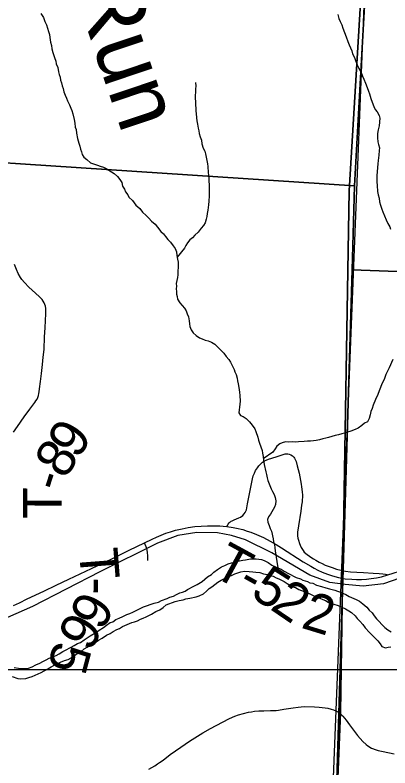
# Model space of a CAD drawing. Extents: x -3.3 to 34, y 0 to 56.8.
# Drawn here: x 1.206 to 1.758, y 30.716 to 31.825 of the extents above; entities that cross this region are included whole.
import ezdxf

# ---------------------------------------------------------------- set-up
doc = ezdxf.new("R2010")
doc.units = 0
for name, color, linetype in [('GM_X_Corporation', 7, 'Continuous'), ('GM_X_Major_River', 7, 'Continuous'), ('GM_X_Rail_Line', 7, 'Continuous'), ('GM_X_State_Route', 7, 'Continuous'), ('GM_X_Township_Road', 7, 'Continuous'), ('GM_X_Township_Road_Text', 7, 'Continuous'), ('GT_Project_Cells', 7, 'Continuous'), ('GT_Project_Soil_Layers', 7, 'Continuous'), ('SH_Major_Grid_Line', 7, 'Continuous')]:
    doc.layers.add(name, color=color, linetype=linetype)

msp = doc.modelspace()

# ---------------------------------------------------------------- linework, layer by layer
at = {"layer": 'GM_X_Corporation'}
msp.add_line((1.8402, 34.8771), (1.5699, 28.0771), dxfattribs=at)
for points in [[(-3.3039, 33.7379), (-3.3039, 28.0771), (1.5699, 28.0771), (1.5942, 28.7382), (1.6459, 29.8169), (1.6538, 30.0279), (1.685, 30.798), (1.6882, 30.9891), (1.6883, 30.9953), (1.6885, 31.0075), (1.698, 31.5661), (1.7459, 32.363)], [(1.7459, 32.363), (1.698, 31.5661), (1.6885, 31.0075), (1.6883, 30.9953), (1.6882, 30.9891), (1.685, 30.798), (1.6538, 30.0279), (1.6459, 29.8169), (1.5942, 28.7382), (1.5699, 28.0771), (3.4961, 28.0771)]]:
    msp.add_lwpolyline(points, dxfattribs=at)
for points in [[(0.7357, 32.6242), (1.757, 32.5776), (1.7546, 32.4483), (1.7056, 31.5732), (0.6926, 31.6401)], [(1.7546, 32.4483), (2.7678, 32.4009), (2.7235, 31.4121), (1.7022, 31.4496), (1.7056, 31.5732)], [(0.6926, 31.6401), (1.7056, 31.5732), (1.7022, 31.4496), (1.6767, 30.6007), (0.6593, 30.6334)], [(1.7022, 31.4496), (2.7235, 31.4121), (2.6815, 30.4253), (1.6725, 30.4839), (1.6767, 30.6007)]]:
    msp.add_lwpolyline(points, close=True, dxfattribs=at)
at = {"layer": 'GM_X_Major_River'}
for points in [[(1.3751, 30.944), (1.3796, 30.9459), (1.3845, 30.9483), (1.3883, 30.9502), (1.3955, 30.9534), (1.4113, 30.9589), (1.4174, 30.9605), (1.4219, 30.9628), (1.4302, 30.966), (1.4343, 30.9679), (1.4396, 30.9695), (1.4438, 30.9715), (1.4487, 30.9742), (1.4528, 30.9754), (1.4566, 30.9766), (1.4603, 30.9793), (1.4694, 30.984), (1.4743, 30.9863), (1.4818, 30.991), (1.4855, 30.9944), (1.4897, 30.9979), (1.4953, 31.0014), (1.4991, 31.0045), (1.5043, 31.0087), (1.5103, 31.0126), (1.5152, 31.0146), (1.5201, 31.0169), (1.525, 31.0185), (1.5292, 31.0193), (1.5364, 31.0213), (1.5413, 31.0221), (1.5455, 31.023), (1.5526, 31.0242), (1.561, 31.0243), (1.5652, 31.0236), (1.569, 31.0233), (1.5731, 31.0218), (1.5789, 31.0189), (1.5842, 31.0151), (1.5896, 31.0125), (1.5938, 31.0107), (1.598, 31.0089), (1.6022, 31.0063), (1.6087, 31.0026), (1.6201, 30.997), (1.6262, 30.9948), (1.63, 30.993), (1.6365, 30.9908), (1.6403, 30.989), (1.6445, 30.9883), (1.6499, 30.9857), (1.6575, 30.9835), (1.6639, 30.9817), (1.6689, 30.9799), (1.6731, 30.9792), (1.6769, 30.9781), (1.6864, 30.9748), (1.6929, 30.9718), (1.6979, 30.9689), (1.7085, 30.9645), (1.7131, 30.9619), (1.7181, 30.9581), (1.7239, 30.9529), (1.7273, 30.9488), (1.7319, 30.9447), (1.7346, 30.9402), (1.7381, 30.9357), (1.742, 30.9319), (1.7462, 30.9274), (1.7504, 30.9233), (1.755, 30.9196), (1.7596, 30.917)], [(1.2888, 30.8787), (1.2937, 30.8818), (1.2978, 30.8849), (1.3038, 30.888), (1.3083, 30.8918), (1.3125, 30.8942), (1.3166, 30.8973), (1.3256, 30.9023), (1.3294, 30.9047), (1.3347, 30.9074), (1.3411, 30.912), (1.3463, 30.9144), (1.3508, 30.9175), (1.3561, 30.9202), (1.3599, 30.9218), (1.3644, 30.9245), (1.3712, 30.9276), (1.3783, 30.9307), (1.3821, 30.9316), (1.3866, 30.9331), (1.3912, 30.9355), (1.3949, 30.9367), (1.3991, 30.939), (1.407, 30.9429), (1.4134, 30.9468), (1.4194, 30.9491), (1.4243, 30.9526), (1.4288, 30.9565), (1.4326, 30.958), (1.4379, 30.96), (1.442, 30.9612), (1.4481, 30.9628), (1.4537, 30.964), (1.4575, 30.9652), (1.4636, 30.9664), (1.473, 30.9685), (1.4775, 30.9697), (1.4836, 30.9728), (1.4881, 30.9766), (1.4922, 30.9805), (1.4959, 30.9828), (1.5004, 30.9867), (1.5046, 30.9898), (1.5098, 30.9929), (1.5155, 30.9956), (1.52, 30.9979), (1.5249, 30.9999), (1.5298, 31.0022), (1.534, 31.0034), (1.5385, 31.005), (1.5438, 31.0059), (1.551, 31.0056), (1.5563, 31.0049), (1.5609, 31.0046), (1.5666, 31.0039), (1.5719, 31.0024), (1.5776, 31.0014), (1.5814, 30.9995), (1.586, 30.9985), (1.5906, 30.9962), (1.5947, 30.9948), (1.6024, 30.9911), (1.6066, 30.9881), (1.615, 30.9829), (1.6188, 30.9818), (1.6238, 30.9792), (1.628, 30.9778), (1.6341, 30.9752), (1.6383, 30.9738), (1.6482, 30.9686), (1.655, 30.9664), (1.6592, 30.9646), (1.6631, 30.9627), (1.6673, 30.9605), (1.6756, 30.9576), (1.6817, 30.9554), (1.6924, 30.9506), (1.6974, 30.9476), (1.7016, 30.945), (1.707, 30.9402), (1.71, 30.9364), (1.7139, 30.9323), (1.7181, 30.9278), (1.7216, 30.9229), (1.7278, 30.9158), (1.7343, 30.9094), (1.7401, 30.9034), (1.7435, 30.8993), (1.7462, 30.8952), (1.7516, 30.8933), (1.7554, 30.8942), (1.7595, 30.8946)], [(1.2052, 30.8643), (1.2113, 30.8632), (1.2154, 30.8629), (1.2204, 30.8626), (1.2264, 30.8634), (1.2317, 30.8654), (1.237, 30.8681), (1.243, 30.8708), (1.2472, 30.8732), (1.2524, 30.8755), (1.2566, 30.8779), (1.2619, 30.8798), (1.2668, 30.8818), (1.2713, 30.8845), (1.2765, 30.8876), (1.2807, 30.8899), (1.2878, 30.8938), (1.2935, 30.8966), (1.2984, 30.8997), (1.3025, 30.9009), (1.3082, 30.9051), (1.3123, 30.9078), (1.3168, 30.9109), (1.3251, 30.9156), (1.33, 30.9191), (1.3364, 30.923), (1.3409, 30.9268), (1.3465, 30.9303), (1.3503, 30.9315), (1.3548, 30.935), (1.3597, 30.9369), (1.365, 30.9393), (1.371, 30.9424), (1.3751, 30.944)], [(1.202, 30.8509), (1.2103, 30.848), (1.2149, 30.8477), (1.2221, 30.8482), (1.2266, 30.8497), (1.2315, 30.8509), (1.2406, 30.8549), (1.2447, 30.8568), (1.2545, 30.8623), (1.2594, 30.8654), (1.2658, 30.8685), (1.2733, 30.872), (1.279, 30.8744), (1.2843, 30.876), (1.2888, 30.8787)]]:
    msp.add_lwpolyline(points, dxfattribs=at)
at = {"layer": 'GM_X_Rail_Line'}
msp.add_lwpolyline([(1.7949, 31.0034), (1.7484, 30.9872), (1.7185, 30.9842), (1.6923, 30.9863), (1.6695, 30.9894), (1.6402, 31.0002), (1.5841, 31.033), (1.5456, 31.0521), (1.525, 31.0587), (1.5041, 31.0625), (1.4738, 31.0629), (1.4461, 31.0584), (1.4162, 31.0472), (1.3311, 31.0052), (1.2321, 30.9542), (1.1954, 30.9379)], dxfattribs=at)
at = {"layer": 'GM_X_State_Route'}
for points in [[(1.692, 30.995), (1.702, 30.9941), (1.7088, 30.9938), (1.7159, 30.9939), (1.7235, 30.9943), (1.7306, 30.9951), (1.7381, 30.9963), (1.7455, 30.9979), (1.7549, 31.0006), (1.7626, 31.0029), (1.7812, 31.0091), (1.8221, 31.0238), (1.8764, 31.0432), (1.8974, 31.0506), (1.9124, 31.0558), (1.9397, 31.0657), (1.9658, 31.0754), (1.9931, 31.0858), (2.0207, 31.0963), (2.0755, 31.117), (2.0764, 31.1174)], [(1.2041, 30.9557), (1.2127, 30.9597), (1.2242, 30.9652), (1.2488, 30.9767), (1.267, 30.9854), (1.2855, 30.9943), (1.3105, 31.0062), (1.3356, 31.0181), (1.3535, 31.0268), (1.3742, 31.0369), (1.3969, 31.0476), (1.4081, 31.0531), (1.4146, 31.0561), (1.4213, 31.0591), (1.4281, 31.0619), (1.4349, 31.0642), (1.4424, 31.0664), (1.4521, 31.0685), (1.4613, 31.0703), (1.4708, 31.0716), (1.48, 31.0725), (1.4895, 31.073), (1.4984, 31.073), (1.5076, 31.0727), (1.5128, 31.0724), (1.5178, 31.072), (1.5273, 31.0705), (1.5321, 31.0696), (1.5415, 31.0672), (1.5481, 31.0652), (1.5531, 31.0635), (1.5616, 31.0601), (1.5719, 31.0554), (1.5816, 31.0504), (1.5906, 31.0454), (1.5984, 31.0406), (1.6304, 31.02), (1.6416, 31.0132), (1.6463, 31.0106), (1.6518, 31.0076), (1.6585, 31.0047), (1.6661, 31.0017), (1.6737, 30.9991), (1.6823, 30.9967), (1.6874, 30.9957), (1.692, 30.995)]]:
    msp.add_lwpolyline(points, dxfattribs=at)
at = {"layer": 'GM_X_Township_Road'}
for points in [[(1.2042, 31.2107), (1.21, 31.2192), (1.2198, 31.2335), (1.228, 31.2446), (1.2324, 31.2503), (1.2354, 31.2542), (1.2371, 31.2566), (1.2387, 31.2595), (1.2397, 31.2619), (1.2407, 31.2647), (1.2414, 31.2676), (1.2418, 31.2702), (1.2426, 31.2746), (1.2438, 31.2855), (1.2452, 31.297), (1.2467, 31.3104), (1.2479, 31.3211), (1.249, 31.3323), (1.2499, 31.3511), (1.2505, 31.3644), (1.2511, 31.3753), (1.2516, 31.3851), (1.2515, 31.3929), (1.2511, 31.396), (1.2504, 31.3985), (1.2493, 31.4009), (1.2478, 31.4037), (1.2462, 31.4059), (1.2445, 31.4079), (1.2419, 31.4105), (1.2316, 31.4195), (1.2265, 31.4242), (1.2202, 31.4309), (1.2166, 31.4355), (1.2143, 31.4386), (1.2112, 31.4442), (1.2085, 31.4499), (1.2055, 31.4576)], [(1.5178, 31.072), (1.5202, 31.0754), (1.5213, 31.077), (1.5223, 31.078), (1.5233, 31.0789), (1.5244, 31.0797), (1.5256, 31.0803), (1.5288, 31.0818), (1.5355, 31.0844), (1.5382, 31.0856), (1.5413, 31.0879), (1.5434, 31.0903), (1.5448, 31.0922), (1.546, 31.0944), (1.5467, 31.0966), (1.5485, 31.1051), (1.5508, 31.1174), (1.5538, 31.1321), (1.5559, 31.1422), (1.5569, 31.1464), (1.5585, 31.1505), (1.5604, 31.1545), (1.5629, 31.1583), (1.5653, 31.1612), (1.5675, 31.1638), (1.5707, 31.1665), (1.5734, 31.1683), (1.5759, 31.1696), (1.5791, 31.1708), (1.584, 31.1726), (1.5919, 31.1751), (1.601, 31.1779), (1.604, 31.1786), (1.6065, 31.1788), (1.6078, 31.1787), (1.6097, 31.1784), (1.6123, 31.1774), (1.6148, 31.176), (1.6168, 31.1739), (1.6178, 31.1723), (1.6198, 31.1673), (1.6217, 31.1612), (1.6231, 31.1557), (1.6242, 31.1505), (1.6274, 31.134), (1.6279, 31.1302), (1.6288, 31.1228), (1.6292, 31.118), (1.6287, 31.1083), (1.628, 31.1031), (1.6267, 31.0945), (1.6233, 31.0726), (1.6223, 31.0666), (1.622, 31.064), (1.6219, 31.0616), (1.6222, 31.0582), (1.6226, 31.0546), (1.6233, 31.0517), (1.625, 31.0466), (1.6259, 31.0442), (1.6273, 31.0411), (1.6291, 31.0378), (1.6303, 31.0363), (1.632, 31.0342), (1.6362, 31.0305), (1.6395, 31.0281), (1.6418, 31.0265), (1.6455, 31.0242), (1.6491, 31.0221), (1.654, 31.0195), (1.6583, 31.0172), (1.6627, 31.0151), (1.6686, 31.0129), (1.6731, 31.0113), (1.6795, 31.0091), (1.6858, 31.0074), (1.6924, 31.0062)], [(1.4018, 31.0218), (1.4016, 31.0287), (1.4013, 31.0335), (1.4008, 31.0369), (1.4002, 31.0394), (1.3969, 31.0476)], [(1.6924, 31.0062), (1.6998, 31.0053), (1.7092, 31.0046), (1.719, 31.0039), (1.7335, 31.0032), (1.742, 31.0027), (1.7475, 31.0023), (1.7514, 31.0018), (1.7534, 31.0012), (1.7549, 31.0006)], [(1.4034, 30.7145), (1.4121, 30.7195), (1.4161, 30.7223), (1.4187, 30.7242), (1.4242, 30.7281), (1.4345, 30.736), (1.4502, 30.747), (1.4631, 30.7559), (1.4828, 30.7679), (1.4941, 30.7745), (1.5116, 30.784), (1.522, 30.7892), (1.5296, 30.7925), (1.535, 30.7944), (1.5426, 30.7966), (1.5497, 30.7984), (1.5542, 30.7992), (1.5588, 30.7998), (1.5652, 30.8004), (1.5726, 30.8007), (1.5821, 30.8009), (1.5904, 30.8012), (1.5938, 30.8015), (1.602, 30.8027), (1.6157, 30.8048), (1.6232, 30.8059), (1.6273, 30.8064), (1.6319, 30.8068), (1.647, 30.8064), (1.6537, 30.8059), (1.6628, 30.8049), (1.6667, 30.8043), (1.6717, 30.8031), (1.6751, 30.8021), (1.6796, 30.8002), (1.6831, 30.7981)], [(1.6831, 30.7981), (1.684, 30.7976), (1.6888, 30.7928), (1.6935, 30.7868), (1.6986, 30.78), (1.7104, 30.7643), (1.7182, 30.7553), (1.723, 30.751), (1.7253, 30.7492), (1.7308, 30.7456), (1.7379, 30.743), (1.7405, 30.7422), (1.748, 30.7404), (1.7642, 30.737)]]:
    msp.add_lwpolyline(points, dxfattribs=at)
at = {"layer": 'GT_Project_Soil_Layers'}
for points in [[(1.2445, 31.8268), (1.248, 31.8212), (1.2503, 31.8151), (1.2527, 31.8102), (1.2558, 31.8004), (1.257, 31.7963), (1.2575, 31.7917), (1.2587, 31.7849), (1.2599, 31.78), (1.2607, 31.775), (1.2619, 31.7698), (1.2643, 31.7622), (1.2663, 31.7569), (1.2671, 31.7531), (1.2691, 31.7475), (1.2703, 31.741), (1.2711, 31.7372), (1.2727, 31.7331), (1.2735, 31.7289), (1.2747, 31.7251), (1.2755, 31.7206), (1.2771, 31.7168), (1.2783, 31.7115), (1.2799, 31.707), (1.2822, 31.7025), (1.2838, 31.6983), (1.2865, 31.6923), (1.2885, 31.6877), (1.29, 31.684), (1.2916, 31.6794), (1.2936, 31.6707), (1.2944, 31.6654), (1.2949, 31.6597), (1.2961, 31.656), (1.2969, 31.651), (1.2985, 31.6431), (1.3002, 31.6359), (1.3017, 31.6317), (1.3026, 31.6272), (1.3041, 31.6234), (1.3049, 31.6196), (1.3076, 31.6155), (1.3119, 31.6122), (1.3176, 31.6073), (1.3233, 31.6051), (1.3279, 31.6036), (1.3317, 31.6022), (1.3363, 31.6007), (1.3405, 31.5989), (1.3481, 31.5937), (1.3523, 31.5914), (1.3573, 31.587), (1.3608, 31.5828), (1.3635, 31.5783), (1.3647, 31.573), (1.3674, 31.5685), (1.369, 31.5647), (1.3721, 31.5602), (1.374, 31.5564), (1.379, 31.5516), (1.3841, 31.5448), (1.3898, 31.54), (1.3941, 31.5343), (1.3991, 31.5295), (1.4033, 31.5257), (1.4071, 31.5212), (1.4125, 31.5167), (1.416, 31.5126), (1.421, 31.5062), (1.4248, 31.5025), (1.4279, 31.4987), (1.4314, 31.4942), (1.4352, 31.4905), (1.4391, 31.4852), (1.4422, 31.4811), (1.4438, 31.4762), (1.4446, 31.4709), (1.4454, 31.4652), (1.4463, 31.4607), (1.4464, 31.4527), (1.446, 31.4485), (1.4457, 31.4424), (1.4454, 31.4386), (1.4443, 31.4341), (1.4436, 31.4295), (1.4437, 31.4257), (1.4434, 31.4219), (1.4438, 31.4177), (1.4439, 31.4139), (1.445, 31.4102), (1.4455, 31.4064), (1.4486, 31.4011), (1.4524, 31.397), (1.4555, 31.3932), (1.4582, 31.3891), (1.4598, 31.3849), (1.4614, 31.3804), (1.4626, 31.3747)], [(1.6813, 31.8256), (1.6829, 31.8195), (1.6849, 31.8154), (1.6872, 31.8101), (1.6888, 31.8052), (1.6912, 31.7991), (1.6935, 31.7927), (1.6959, 31.7859), (1.6982, 31.781), (1.6998, 31.7765), (1.7018, 31.7719), (1.703, 31.7674), (1.7057, 31.7621), (1.7073, 31.7576), (1.71, 31.7516), (1.7124, 31.7459), (1.7155, 31.7403), (1.7174, 31.7346), (1.7198, 31.7301), (1.7218, 31.7244), (1.7245, 31.718), (1.7265, 31.7127), (1.7277, 31.7089), (1.73, 31.7021), (1.7316, 31.6964), (1.7344, 31.69), (1.7363, 31.6859), (1.739, 31.6821), (1.7421, 31.6768), (1.7429, 31.6731), (1.7419, 31.6617), (1.7405, 31.6559), (1.7398, 31.6502), (1.7399, 31.6438), (1.7404, 31.6381), (1.7412, 31.6339), (1.7424, 31.6294), (1.7421, 31.6252), (1.7418, 31.6184), (1.7411, 31.6146)], [(1.4719, 31.7252), (1.4723, 31.7202), (1.472, 31.7161), (1.4717, 31.7107), (1.4713, 31.7069), (1.4714, 31.7024), (1.4719, 31.6971), (1.4719, 31.6918), (1.4724, 31.6876), (1.4724, 31.6834), (1.4729, 31.6796), (1.4733, 31.6732), (1.4741, 31.669), (1.4746, 31.6641), (1.4758, 31.658), (1.4766, 31.6542), (1.4774, 31.6505), (1.479, 31.6452), (1.4806, 31.6403), (1.4814, 31.635), (1.4834, 31.6289), (1.4854, 31.6244), (1.4866, 31.6202), (1.4874, 31.6153), (1.4886, 31.6104), (1.4894, 31.6055), (1.4898, 31.6017), (1.4907, 31.593), (1.4912, 31.5892), (1.4916, 31.5842), (1.4917, 31.5797), (1.4921, 31.5751), (1.4922, 31.5706), (1.4918, 31.5668), (1.4919, 31.5584), (1.4917, 31.5508), (1.491, 31.5451), (1.4907, 31.5413), (1.49, 31.5375), (1.4893, 31.5326), (1.4886, 31.5284), (1.4875, 31.5242), (1.486, 31.5189), (1.4838, 31.5147), (1.4801, 31.5108), (1.476, 31.5051), (1.4711, 31.5005), (1.4674, 31.4966), (1.4636, 31.4939), (1.4599, 31.4893), (1.4577, 31.4855), (1.4558, 31.4817), (1.4449, 31.4685)], [(1.7411, 31.6146), (1.7407, 31.6104), (1.7404, 31.6055), (1.7398, 31.6001), (1.7391, 31.5941), (1.7388, 31.5884), (1.7385, 31.5838), (1.7385, 31.5793), (1.739, 31.5739), (1.7398, 31.5652), (1.7407, 31.5599), (1.7419, 31.555), (1.7427, 31.5497), (1.7439, 31.5448), (1.7459, 31.5391), (1.7475, 31.535), (1.7498, 31.5289), (1.7526, 31.5233), (1.7549, 31.518), (1.7576, 31.5131), (1.7588, 31.5093)], [(1.4626, 31.3747), (1.463, 31.3702), (1.4638, 31.3664), (1.4654, 31.3615), (1.4685, 31.357), (1.4731, 31.3529), (1.4777, 31.3495), (1.4815, 31.348), (1.4861, 31.3462), (1.4907, 31.3451), (1.4952, 31.3433), (1.5002, 31.3403), (1.5098, 31.331), (1.5137, 31.3268), (1.5171, 31.322), (1.521, 31.3175), (1.5233, 31.3137), (1.5264, 31.308), (1.5288, 31.3031), (1.53, 31.2994), (1.5315, 31.2956), (1.5331, 31.2903), (1.5339, 31.2861), (1.5348, 31.2816), (1.5356, 31.2763), (1.5364, 31.2695), (1.5373, 31.2646), (1.5374, 31.2562), (1.5367, 31.2475), (1.536, 31.2437), (1.5357, 31.2391), (1.538, 31.2353), (1.5418, 31.2339), (1.5464, 31.2309), (1.5514, 31.2257), (1.5553, 31.2208), (1.5592, 31.2155), (1.5607, 31.2118), (1.5635, 31.2031), (1.5647, 31.1989), (1.5663, 31.1947), (1.5698, 31.1838), (1.5706, 31.18), (1.5715, 31.1747), (1.5719, 31.1694), (1.5728, 31.163), (1.5752, 31.1524), (1.5764, 31.1482), (1.5772, 31.1437), (1.5784, 31.1395), (1.5831, 31.1271), (1.5854, 31.1233), (1.5878, 31.1188), (1.589, 31.1146), (1.5902, 31.1097), (1.5895, 31.1044), (1.588, 31.1002), (1.5821, 31.0902), (1.5795, 31.086), (1.5776, 31.0822), (1.5785, 31.0784), (1.5804, 31.0731), (1.5816, 31.069), (1.5836, 31.0648), (1.586, 31.0535), (1.5868, 31.0493), (1.588, 31.0452), (1.5884, 31.0406), (1.5889, 31.0361), (1.5931, 31.011)], [(1.7622, 31.3177), (1.757, 31.3055), (1.7541, 31.2994), (1.7518, 31.2956), (1.7493, 31.2883), (1.7463, 31.2818), (1.7441, 31.2765), (1.7423, 31.2715), (1.7401, 31.2662), (1.7368, 31.2589), (1.7331, 31.2505), (1.7317, 31.2456), (1.7298, 31.241), (1.7287, 31.2364), (1.7273, 31.2307), (1.7251, 31.2261), (1.7206, 31.2238), (1.7165, 31.2207), (1.7112, 31.2168), (1.7067, 31.2145), (1.7006, 31.2121), (1.6957, 31.2106), (1.6912, 31.2094), (1.687, 31.2082), (1.6825, 31.2066), (1.6776, 31.2058), (1.6723, 31.2042), (1.6674, 31.203), (1.6636, 31.2021), (1.6591, 31.2009), (1.6542, 31.1994), (1.6496, 31.1985), (1.6455, 31.1977), (1.6413, 31.1973), (1.6368, 31.1972), (1.6318, 31.1968), (1.6235, 31.1967), (1.6186, 31.1962), (1.614, 31.1965), (1.6091, 31.1961)], [(1.6091, 31.1961), (1.6045, 31.1964), (1.5996, 31.1952), (1.5959, 31.1933), (1.5914, 31.1902), (1.5891, 31.1863), (1.5858, 31.1814), (1.5717, 31.1716)]]:
    msp.add_lwpolyline(points, dxfattribs=at)
at = {"layer": 'SH_Major_Grid_Line'}
msp.add_lwpolyline([(0.7586, 30.8613), (2.2937, 30.8613), (2.2937, 30.2938), (0.7586, 30.2938)], close=True, dxfattribs=at)

# ---------------------------------------------------------------- texts
at = {"layer": 'GM_X_Township_Road_Text'}
for s, rotation, p in [('9', 57.6112, (1.2987, 31.1694)), ('8', 57.2698, (1.2795, 31.1397)), ('-', 72.4204, (1.2742, 31.121)), ('T', 89.8714, (1.2748, 31.083)), ('T', 331.4279, (1.4941, 31.0007)), ('T', 274.3971, (1.3004, 31.0382)), ('5', 327.3001, (1.5509, 30.9697)), ('-', 331.0011, (1.5313, 30.9805)), ('-', 268.5792, (1.3036, 30.9973)), ('2', 325.734, (1.58, 30.951)), ('6', 241.022, (1.3049, 30.9809)), ('2', 342.9579, (1.6256, 30.9232)), ('6', 240.5572, (1.288, 30.9504)), ('5', 255.1607, (1.2649, 30.9053))]:
    msp.add_text(s, height=0.0568, rotation=rotation, dxfattribs=at).set_placement(p)
at = {"layer": 'GT_Project_Cells'}
msp.add_text('Run', height=0.09471, rotation=288.5515, dxfattribs=at).set_placement((1.2909, 31.8681))

doc.saveas('drawing.dxf')
